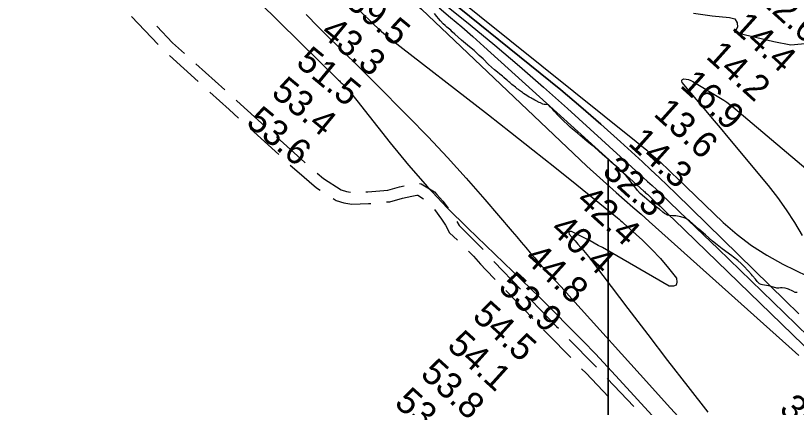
# Model space of a CAD drawing. Extents: x 3192986 to 3230865, y 867483 to 892886.
# Drawn here: x 3213265 to 3215275, y 874442 to 875449 of the extents above; entities that cross this region are included whole.
import ezdxf

# ---------------------------------------------------------------- set-up
doc = ezdxf.new("R2010")
doc.units = 0
for name, color, linetype in [('V-RIVR-EDGE', 7, 'Continuous'), ('V-RIVR-RANG', 7, 'Continuous'), ('V-ROAD-CNTR', 7, 'Continuous'), ('V-SITE-VEGE', 7, 'Continuous'), ('V-TOPO-DPTH', 7, 'Continuous'), ('V-TOPO-MAJR', 7, 'Continuous'), ('V-TOPO-MINR', 7, 'Continuous')]:
    doc.layers.add(name, color=color, linetype=linetype)

msp = doc.modelspace()

# ---------------------------------------------------------------- linework, layer by layer
at = {"layer": 'V-RIVR-EDGE'}
msp.add_lwpolyline([(3215010.1, 875455.6), (3215057.9, 875448.5), (3215103.1, 875444.9), (3215116.6, 875441.4), (3215122.6, 875430.5), (3215123.5, 875420.1), (3215119.1, 875411.8), (3215116, 875406.6), (3215126, 875404), (3215217.3, 875382.9), (3215260.3, 875374.1), (3215325.1, 875380.5)], dxfattribs=at)
at = {"layer": 'V-ROAD-CNTR'}
for p, q in [((3213563.2, 875447.3), (3213632.1, 875374.7)), ((3213660.5, 875346.7), (3213734.8, 875279.7)), ((3213728.9, 875325.5), (3213803.1, 875258.5)), ((3213868.2, 875159), (3213942.3, 875091.8)), ((3214343.3, 874951.2), (3214361.6, 874925.8)), ((3214526.9, 874742.2), (3214596.3, 874670.2)), ((3214787.8, 874516.2), (3214856.7, 874443.8))]:
    msp.add_line(p, q, dxfattribs=at)
for points in [[(3213628.1, 875422.5), (3213668.5, 875379.8), (3213699.2, 875352.2)], [(3213764.5, 875252.9), (3213814.2, 875208.1), (3213838.6, 875185.9)], [(3213832.8, 875231.7), (3213834.3, 875230.3), (3213906.8, 875164.5)], [(3213936.4, 875137.6), (3214008.2, 875072.4), (3214010.5, 875070.4)], [(3213971.9, 875064.9), (3213988.4, 875049.9), (3214039.2, 875006.6), (3214048.4, 875000.7)], [(3214040.9, 875044.5), (3214057.1, 875030.7), (3214103.1, 875001.3), (3214116.6, 874996.9), (3214126.5, 874995.6)], [(3214166.4, 874995.9), (3214171.3, 874996), (3214222.7, 875000.5), (3214253.1, 875008.9), (3214264.8, 875011.5)], [(3214304.2, 875017.3), (3214309.2, 875017.2), (3214343, 874996.2), (3214349.4, 874989.5), (3214365, 874972.4), (3214378.3, 874953.9)], [(3214219.2, 874970.1), (3214228.1, 874970.9), (3214260.4, 874979.8), (3214284.6, 874985.3), (3214297.6, 874987.5), (3214300.3, 874987.4), (3214314.6, 874978.5)], [(3214082.1, 874979.1), (3214090.2, 874973.9), (3214109.9, 874967.6), (3214130.5, 874964.7), (3214173.1, 874966.1), (3214179.3, 874966.6)], [(3214361.3, 874926.3), (3214371.8, 874910.4), (3214382.2, 874891), (3214402, 874871.7)], [(3214400.6, 874920.1), (3214406.5, 874909.3), (3214465.3, 874851.5), (3214468.8, 874847.6)], [(3214430.5, 874843.6), (3214443.6, 874830.8), (3214461.5, 874810.4), (3214475.1, 874796), (3214499.2, 874771)], [(3214495.6, 874817.9), (3214496.8, 874816.6), (3214565, 874745.9)], [(3214592.8, 874717.1), (3214657.2, 874650.3), (3214662.2, 874645.2)], [(3214624.1, 874641.4), (3214635.7, 874629.4), (3214694.1, 874569.9)], [(3214690.3, 874616.6), (3214755, 874550.7), (3214760.2, 874545.2)], [(3214722.1, 874541.4), (3214733.4, 874529.9), (3214791.2, 874469.1)]]:
    msp.add_lwpolyline(points, dxfattribs=at)
at = {"layer": 'V-SITE-VEGE'}
for p, q in [((3214349.3, 875447.4), (3214343.1, 875454.6)), ((3214353.8, 875441.7), (3214349.3, 875447.4)), ((3214358.8, 875436), (3214353.8, 875441.7)), ((3214365.9, 875428.2), (3214358.8, 875436)), ((3214370.9, 875423.7), (3214365.9, 875428.2)), ((3214375.2, 875420.1), (3214370.9, 875423.7)), ((3214385.1, 875411.6), (3214375.2, 875420.1)), ((3214389.1, 875407.4), (3214385.1, 875411.6)), ((3214395.4, 875401.5), (3214389.1, 875407.4)), ((3214413, 875386.6), (3214395.4, 875401.5)), ((3214433.6, 875368.8), (3214413, 875386.6)), ((3214445.1, 875359.3), (3214433.6, 875368.8)), ((3214452.4, 875352.8), (3214445.1, 875359.3)), ((3214458.6, 875346.8), (3214452.4, 875352.8)), ((3214463.7, 875342.1), (3214458.6, 875346.8)), ((3214468.1, 875338.3), (3214463.7, 875342.1)), ((3214482.3, 875324), (3214468.1, 875338.3)), ((3214498, 875309.8), (3214482.3, 875324)), ((3214505.3, 875303.8), (3214498, 875309.8)), ((3214511.4, 875299.1), (3214505.3, 875303.8)), ((3214518.6, 875293.3), (3214511.4, 875299.1)), ((3214521.7, 875290.6), (3214518.6, 875293.3)), ((3214528.9, 875284.4), (3214521.7, 875290.6)), ((3214531.2, 875282.2), (3214528.9, 875284.4)), ((3214534.8, 875279.3), (3214531.2, 875282.2)), ((3214537.4, 875277.3), (3214534.8, 875279.3)), ((3214542.5, 875272.5), (3214537.4, 875277.3)), ((3214545.7, 875270), (3214542.5, 875272.5)), ((3214548.1, 875267.8), (3214545.7, 875270)), ((3214551.8, 875265), (3214548.1, 875267.8)), ((3214556.2, 875261.2), (3214551.8, 875265)), ((3214559.2, 875259.1), (3214556.2, 875261.2)), ((3214561.9, 875256.7), (3214559.2, 875259.1)), ((3214564.9, 875254.7), (3214561.9, 875256.7)), ((3214569.5, 875251.3), (3214564.9, 875254.7)), ((3214572.6, 875249), (3214569.5, 875251.3)), ((3214576.6, 875246.2), (3214572.6, 875249)), ((3214580.8, 875243.6), (3214576.6, 875246.2)), ((3214587.3, 875239.9), (3214580.8, 875243.6)), ((3214590.9, 875237.7), (3214587.3, 875239.9)), ((3214593.6, 875236.1), (3214590.9, 875237.7)), ((3214597.2, 875234.3), (3214593.6, 875236.1)), ((3214601.5, 875231.9), (3214597.2, 875234.3)), ((3214604.9, 875229.9), (3214601.5, 875231.9)), ((3214612.8, 875226.2), (3214604.9, 875229.9)), ((3214615.8, 875225), (3214612.8, 875226.2)), ((3214621.9, 875222), (3214615.8, 875225)), ((3214625.3, 875221.2), (3214621.9, 875222)), ((3214628.7, 875220.6), (3214625.3, 875221.2)), ((3214636.6, 875219.9), (3214628.7, 875220.6)), ((3214642.3, 875214.1), (3214636.6, 875219.9)), ((3214647.5, 875208.2), (3214642.3, 875214.1)), ((3214651.3, 875203.4), (3214647.5, 875208.2)), ((3214661.1, 875193), (3214651.3, 875203.4)), ((3214666, 875188.2), (3214661.1, 875193)), ((3214669.4, 875184.6), (3214666, 875188.2)), ((3214692.4, 875162.5), (3214669.4, 875184.6)), ((3214698.3, 875157.4), (3214692.4, 875162.5)), ((3214711.2, 875146.8), (3214698.3, 875157.4)), ((3214718.8, 875140.3), (3214711.2, 875146.8)), ((3214723, 875136.9), (3214718.8, 875140.3)), ((3214736.2, 875126), (3214723, 875136.9)), ((3214744.8, 875118.4), (3214736.2, 875126)), ((3214748.9, 875115.3), (3214744.8, 875118.4)), ((3214754, 875111.8), (3214748.9, 875115.3)), ((3214766.3, 875100.5), (3214754, 875111.8)), ((3214774.6, 875093.4), (3214766.3, 875100.5)), ((3214782.4, 875086.4), (3214774.6, 875093.4)), ((3214790, 875079.8), (3214782.4, 875086.4)), ((3214798.5, 875072.4), (3214790, 875079.8)), ((3214790, 875079.8), (3214790, 872887.6)), ((3214790, 872887.6), (3214790, 875079.8)), ((3214817.5, 875056.3), (3214798.5, 875072.4)), ((3214823.3, 875050.8), (3214817.5, 875056.3)), ((3214836.4, 875037.3), (3214823.3, 875050.8)), ((3214840.8, 875032.3), (3214836.4, 875037.3)), ((3214852.3, 875017.9), (3214840.8, 875032.3)), ((3214856.3, 875012.4), (3214852.3, 875017.9)), ((3214866, 875000), (3214856.3, 875012.4)), ((3214872.9, 874992), (3214866, 875000)), ((3214883.7, 874982.1), (3214872.9, 874992)), ((3214895.8, 874972.2), (3214883.7, 874982.1)), ((3214905.3, 874963.9), (3214895.8, 874972.2)), ((3214913.1, 874958.1), (3214905.3, 874963.9)), ((3214918.5, 874953.9), (3214913.1, 874958.1)), ((3214922.2, 874951.3), (3214918.5, 874953.9)), ((3214931.3, 874943.8), (3214922.2, 874951.3)), ((3214935.1, 874940.9), (3214931.3, 874943.8)), ((3214938.7, 874938.4), (3214935.1, 874940.9)), ((3214943.1, 874936), (3214938.7, 874938.4)), ((3214946.8, 874935), (3214943.1, 874936)), ((3214956.2, 874934.7), (3214946.8, 874935)), ((3214965, 874934.1), (3214956.2, 874934.7)), ((3214968.5, 874933.5), (3214965, 874934.1)), ((3214977.7, 874931.7), (3214968.5, 874933.5)), ((3214985.7, 874929.3), (3214977.7, 874931.7)), ((3214988.5, 874928.2), (3214985.7, 874929.3)), ((3214995, 874924.8), (3214988.5, 874928.2)), ((3215000, 874921.5), (3214995, 874924.8)), ((3215023.6, 874900), (3215000, 874921.5)), ((3215040.9, 874885.9), (3215023.6, 874900)), ((3215059, 874869.6), (3215040.9, 874885.9)), ((3215070.7, 874860), (3215059, 874869.6)), ((3215083.5, 874849.9), (3215070.7, 874860)), ((3215109.1, 874831.7), (3215083.5, 874849.9)), ((3215113.4, 874828.5), (3215109.1, 874831.7)), ((3215124.5, 874819.5), (3215113.4, 874828.5)), ((3215132.8, 874811.9), (3215124.5, 874819.5)), ((3215138.8, 874806.1), (3215132.8, 874811.9)), ((3215151.8, 874792.2), (3215138.8, 874806.1)), ((3215159.8, 874783.3), (3215151.8, 874792.2)), ((3215162.4, 874779.8), (3215159.8, 874783.3)), ((3215169.4, 874771.2), (3215162.4, 874779.8)), ((3215174.4, 874765.4), (3215169.4, 874771.2)), ((3215177.8, 874761.9), (3215174.4, 874765.4)), ((3215180.3, 874759.4), (3215177.8, 874761.9)), ((3215184, 874757.7), (3215180.3, 874759.4)), ((3215188, 874756.8), (3215184, 874757.7)), ((3215193.3, 874756.3), (3215188, 874756.8)), ((3215197.7, 874755.6), (3215193.3, 874756.3)), ((3215204.3, 874754.1), (3215197.7, 874755.6)), ((3215210.2, 874752.4), (3215204.3, 874754.1)), ((3215225, 874748.8), (3215210.2, 874752.4)), ((3215229.4, 874748.4), (3215225, 874748.8)), ((3215234.1, 874749.1), (3215229.4, 874748.4)), ((3215238.1, 874749.3), (3215234.1, 874749.1)), ((3215246.4, 874748.5), (3215238.1, 874749.3)), ((3215252, 874746.8), (3215246.4, 874748.5)), ((3215255, 874745.7), (3215252, 874746.8)), ((3215265.7, 874740.4), (3215255, 874745.7)), ((3215271.9, 874737), (3215265.7, 874740.4)), ((3215277.4, 874737.5), (3215271.9, 874737))]:
    msp.add_line(p, q, dxfattribs=at)
at = {"layer": 'V-TOPO-DPTH'}
msp.add_lwpolyline([(3215281.3, 874682.8), (3215246.2, 874717.1), (3214964.4, 874992.2), (3214943.2, 875012.6), (3214921.8, 875033), (3214900.3, 875053.1), (3214878.6, 875073), (3214821.8, 875124.7), (3214771.2, 875170), (3214720.1, 875214.6), (3214668.2, 875258.3), (3214615.7, 875301.4), (3214353.7, 875512.9)], dxfattribs=at)
at = {"layer": 'V-TOPO-MAJR'}
msp.add_lwpolyline([(3213035.9, 876234.3), (3213706.5, 875917.2), (3213712.1, 875913.5), (3213717.6, 875909.8), (3213723, 875906), (3214073.3, 875654.1), (3214108.2, 875628.6), (3214142.8, 875602.9), (3214177.1, 875576.7), (3214211.2, 875550.1), (3214244.6, 875522.9), (3214277.4, 875494.9), (3214309.4, 875465.9), (3214735.1, 875062.1), (3214811.3, 874994.8), (3214832.5, 874976), (3214853.7, 874957.2), (3214874.9, 874938.4), (3214896, 874919.6), (3215255.8, 874598.3), (3215281.7, 874575)], dxfattribs=at)
at = {"layer": 'V-TOPO-MINR'}
for points in [[(3213790.1, 875584.2), (3214095.9, 875283.6), (3214098.2, 875281.3), (3214100.5, 875279), (3214102.8, 875276.7), (3214105.1, 875274.4), (3214114.8, 875264.6), (3214118.6, 875260.6), (3214122.3, 875256.5), (3214125.9, 875252.3), (3214129.5, 875248.1), (3214132.9, 875243.7), (3214136.4, 875239.4), (3214139.8, 875235.1), (3214143.2, 875230.7), (3214228.8, 875122.5), (3214276.2, 875065.1), (3214325, 875009.1), (3214376.2, 874955.1), (3214428.8, 874902.4), (3214614.1, 874724.5), (3214622.1, 874716.6), (3214630.2, 874708.8), (3214638.2, 874700.8), (3214646.1, 874692.9), (3214694.2, 874644.3), (3214726, 874611.9), (3214757.5, 874579.2), (3214788.6, 874546.1), (3214819.5, 874512.8), (3215134.8, 874168.8)], [(3214330.5, 875510.5), (3214434.8, 875425.8), (3214498.6, 875373.1), (3214561.8, 875319.8), (3214624.1, 875265.4), (3214685.8, 875210.3), (3214880.5, 875033.4), (3214892, 875023), (3214903.4, 875012.4), (3214914.7, 875001.8), (3214925.9, 874991.1), (3215016.9, 874903.7), (3215073.5, 874849.3), (3215130.1, 874794.7), (3215186.6, 874740.1), (3215243.1, 874685.4), (3215402, 874531)], [(3214353.7, 875512.9), (3214615.7, 875301.4), (3214668.2, 875258.3), (3214720.1, 875214.6), (3214771.2, 875170), (3214821.8, 875124.7), (3214878.6, 875073), (3214900.3, 875053.1), (3214921.8, 875033), (3214943.2, 875012.6), (3214964.4, 874992.2), (3215246.2, 874717.1), (3215281.3, 874682.8)], [(3214377, 875515.4), (3214862.2, 875125.9), (3214876, 875114.7), (3214889.6, 875103.3), (3214903, 875091.6), (3214916.2, 875079.8), (3214929.3, 875067.8), (3214942.3, 875055.8), (3214955.3, 875043.6), (3214968.1, 875031.4), (3215086.8, 874917.7), (3215122.2, 874886.8), (3215159.3, 874858.2), (3215198.8, 874833.1), (3215240, 874810.4), (3215303.5, 874779.1)], [(3214355, 875469.2), (3214384.3, 875444.9), (3214413.4, 875420.3), (3214442.1, 875395.3), (3214470.6, 875370), (3214882.3, 874998.1), (3214884.6, 874996.1), (3214886.8, 874994), (3214889, 874991.9), (3214891.3, 874989.9), (3214911.5, 874970.8), (3214923.9, 874959.1), (3214936.2, 874947.4), (3214948.4, 874935.6), (3214960.6, 874923.9), (3215403.5, 874495.4)], [(3214012.4, 875452.2), (3214044.1, 875420.7), (3214075.8, 875389.2), (3214091.1, 875374.2), (3214115.3, 875350.4), (3214139.4, 875326.5), (3214163.5, 875302.5), (3214187.5, 875278.5), (3214276.3, 875189.3), (3214326.8, 875137.5), (3214376.4, 875084.9), (3214424.9, 875031.2), (3214472.5, 874976.8), (3214543.3, 874893.8), (3214554.9, 874880.3), (3214566.5, 874866.7), (3214578, 874853.1), (3214589.6, 874839.6), (3214601.3, 874826.1), (3214613, 874812.7), (3214625, 874799.5), (3214637, 874786.4), (3214640.9, 874782.2), (3214655, 874767.1), (3214669, 874751.9), (3214682.9, 874736.6), (3214696.8, 874721.3), (3214896.8, 874500.1), (3214942.5, 874449.5), (3214988.3, 874399)], [(3214149.9, 875462.7), (3214187.2, 875426.6), (3214197, 875417.5), (3214206.9, 875408.7), (3214217, 875400.1), (3214227.4, 875391.8), (3214481.9, 875194.2), (3214539.1, 875149.5), (3214596.2, 875104.6), (3214653, 875059.4), (3214709.6, 875013.9), (3214814.8, 874929), (3214818.7, 874925.8), (3214822.5, 874922.6), (3214826.4, 874919.3), (3214830.1, 874915.9), (3214878.7, 874871.8), (3214902.3, 874848.9), (3214925, 874825.1), (3214946.1, 874800), (3214966.2, 874773.9), (3214967.4, 874763.6), (3214965.3, 874756.3), (3214958.2, 874753.4), (3214947.8, 874753.5), (3214786.2, 874846.7), (3214775.6, 874852.7), (3214765, 874858.6), (3214754.4, 874864.3), (3214743.6, 874869.9), (3214695.7, 874894.3), (3214692.3, 874894.2), (3214690, 874893.1), (3214689.5, 874890.7), (3214690.2, 874887.4), (3214697.6, 874878.7), (3214705.1, 874870), (3214712.6, 874861.3), (3214720.2, 874852.7), (3214722.4, 874850.2), (3214730.9, 874840.2), (3214739.3, 874830.1), (3214747.4, 874819.9), (3214755.5, 874809.5), (3214841.2, 874696), (3214892.2, 874628.9), (3214943.4, 874562.1), (3214995.1, 874495.6), (3215047, 874429.3)], [(3215291.1, 874884.1), (3215271.1, 874917.6), (3215249.9, 874950.2), (3215226.9, 874981.7), (3215202.8, 875012.3), (3215099.5, 875136.6), (3215079.2, 875160.9), (3215058.8, 875185.2), (3215038.3, 875209.5), (3215017.8, 875233.6), (3214980.9, 875277), (3214979.9, 875280.4), (3214980, 875283.2), (3214982.1, 875285.2), (3214985.3, 875286.6), (3214991.4, 875286.1), (3214997.4, 875285), (3215003, 875282.9), (3215008.5, 875280.2), (3215079.7, 875237.2), (3215088, 875231.9), (3215096, 875226.4), (3215103.8, 875220.6), (3215111.4, 875214.5), (3215464.8, 874916.3)]]:
    msp.add_lwpolyline(points, dxfattribs=at)

# ---------------------------------------------------------------- texts
at = {"layer": 'V-RIVR-RANG'}
for s, rotation, p in [('39.5', 320.5083, (3214110.3, 875478.3)), ('12.6', 318.0233, (3215172, 875491.3)), ('14.4', 318.0233, (3215106.5, 875415.7)), ('43.3', 320.5083, (3214046.9, 875401)), ('51.5', 320.5083, (3213983.5, 875323.7)), ('14.2', 318.0233, (3215039.6, 875341.4)), ('53.4', 320.5083, (3213920.1, 875246.3)), ('16.9', 318.0233, (3214972.5, 875267.2)), ('13.6', 318.0233, (3214904.5, 875193.9)), ('53.6', 320.5083, (3213855.3, 875170.2)), ('14.3', 318.0233, (3214839, 875118.3)), ('32.3', 317.8783, (3214772.2, 875044.3)), ('42.4', 317.8783, (3214705.4, 874969.9)), ('40.4', 317.8783, (3214638.5, 874895.6)), ('44.8', 317.8783, (3214571.6, 874821.2)), ('53.9', 317.8783, (3214504.5, 874747.1)), ('54.5', 317.8783, (3214437.8, 874672.6)), ('54.1', 317.8783, (3214372.7, 874596.6)), ('53.8', 317.8783, (3214304.1, 874523.9)), ('53.4', 317.8783, (3214237.2, 874449.5)), ('39.8', 317.2883, (3215227.8, 874433.7))]:
    msp.add_text(s, height=67, rotation=rotation, dxfattribs=at).set_placement(p)

doc.saveas('drawing.dxf')
